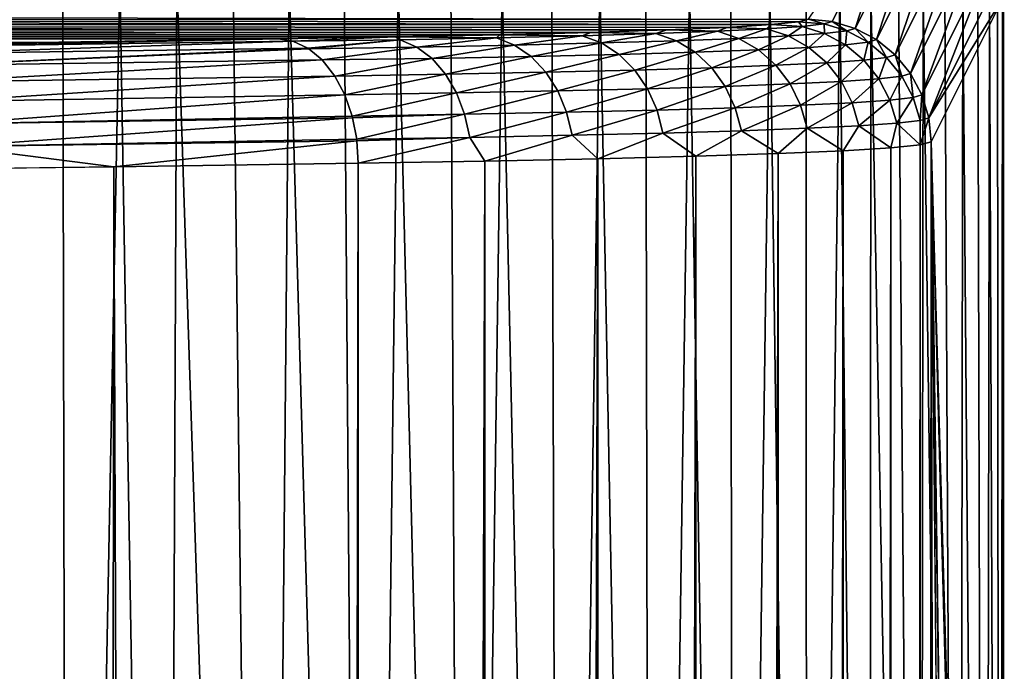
# Model space of a CAD drawing. Header units: metres. Extents: x -24 to 72, y -247 to 22.
# Tile 349 of 573: x 13.08 to 15.48, y -104.26 to -102.67. Entities that reach past the tile are written whole.
import ezdxf

# ---------------------------------------------------------------- set-up
doc = ezdxf.new("R2010")
doc.units = ezdxf.units.M
doc.layers.add('solid_509589_MEDIA_SW0001', color=7, linetype='CONTINUOUS')

msp = doc.modelspace()

# ---------------------------------------------------------------- linework, layer by layer
at = {"layer": 'solid_509589_MEDIA_SW0001'}
for points in [[(15.238311, -102.32135, 304.98764), (15.060992, -102.675232, 284.710022), (15.002814, -102.669525, 284.710449)], [(15.238311, -102.32135, 304.98764), (15.117343, -102.692261, 284.709839), (15.060992, -102.675232, 284.710022)], [(15.238311, -102.32135, 304.98764), (15.294643, -102.338448, 304.987457), (15.117343, -102.692261, 284.709839)], [(15.294643, -102.338448, 304.987457), (15.169283, -102.719971, 284.709869), (15.117343, -102.692261, 284.709839)], [(15.294643, -102.338448, 304.987457), (15.346554, -102.366219, 304.987488), (15.169283, -102.719971, 284.709869)], [(15.346554, -102.366219, 304.987488), (15.214813, -102.757286, 284.710114), (15.169283, -102.719971, 284.709869)], [(15.346554, -102.366219, 304.987488), (15.392043, -102.403587, 304.987732), (15.214813, -102.757286, 284.710114)], [(15.392043, -102.403587, 304.987732), (15.25218, -102.802773, 284.710602), (15.214813, -102.757286, 284.710114)], [(15.392043, -102.403587, 304.987732), (15.429359, -102.44912, 304.98819), (15.25218, -102.802773, 284.710602)], [(15.429359, -102.44912, 304.98819), (15.279945, -102.854683, 284.711243), (15.25218, -102.802773, 284.710602)], [(15.429359, -102.44912, 304.98819), (15.457066, -102.501053, 304.988861), (15.279945, -102.854683, 284.711243)], [(15.457066, -102.501053, 304.988861), (15.297039, -102.911011, 284.712097), (15.279945, -102.854683, 284.711243)], [(15.457066, -102.501053, 304.988861), (15.474094, -102.557404, 304.989716), (15.297039, -102.911011, 284.712097)], [(4.398069, -109.129128, 307.555481), (13.193986, -109.144798, 307.521729), (6.77066, -102.571289, 307.311066)], [(13.193986, -109.144798, 307.521729), (13.180353, -102.575073, 307.311127), (6.77066, -102.571289, 307.311066)], [(13.193986, -109.144798, 307.521729), (13.319977, -102.570686, 307.306213), (13.180353, -102.575073, 307.311127)], [(13.193986, -109.144798, 307.521729), (13.43117, -109.128555, 307.507599), (13.319977, -102.570686, 307.306213)], [(13.43117, -109.128555, 307.507599), (13.459081, -102.57093, 307.293488), (13.319977, -102.570686, 307.306213)], [(13.43117, -109.128555, 307.507599), (13.674534, -109.128365, 307.46759), (13.459081, -102.57093, 307.293488)], [(13.674534, -109.128365, 307.46759), (13.597153, -102.571335, 307.272308), (13.459081, -102.57093, 307.293488)], [(13.674534, -109.128365, 307.46759), (13.733685, -102.571907, 307.242828), (13.597153, -102.571335, 307.272308)], [(13.674534, -109.128365, 307.46759), (13.919849, -109.129066, 307.399231), (13.733685, -102.571907, 307.242828)], [(13.919849, -109.129066, 307.399231), (13.868176, -102.572639, 307.205078), (13.733685, -102.571907, 307.242828)], [(13.919849, -109.129066, 307.399231), (14.000132, -102.573524, 307.159271), (13.868176, -102.572639, 307.205078)], [(13.919849, -109.129066, 307.399231), (14.162276, -109.130699, 307.30127), (14.000132, -102.573524, 307.159271)], [(14.162276, -109.130699, 307.30127), (14.129061, -102.574562, 307.105499), (14.000132, -102.573524, 307.159271)], [(14.162276, -109.130699, 307.30127), (14.254489, -102.575752, 307.044037), (14.129061, -102.574562, 307.105499)], [(14.162276, -109.130699, 307.30127), (14.39656, -109.13327, 307.173615), (14.254489, -102.575752, 307.044037)], [(14.39656, -109.13327, 307.173615), (14.375956, -102.577087, 306.975067), (14.254489, -102.575752, 307.044037)], [(14.39656, -109.13327, 307.173615), (14.493011, -102.578568, 306.898834), (14.375956, -102.577087, 306.975067)], [(14.39656, -109.13327, 307.173615), (14.617349, -109.136734, 307.017426), (14.493011, -102.578568, 306.898834)], [(14.617349, -109.136734, 307.017426), (14.605225, -102.580177, 306.815643), (14.493011, -102.578568, 306.898834)], [(15.474094, -102.557404, 304.989716), (15.47979, -102.615578, 304.990662), (15.297039, -102.911011, 284.712097)], [(14.617349, -109.136734, 307.017426), (14.71218, -102.581924, 306.7258), (14.605225, -102.580177, 306.815643)], [(14.617349, -109.136734, 307.017426), (14.819567, -109.141029, 306.835083), (14.71218, -102.581924, 306.7258)], [(14.819567, -109.141029, 306.835083), (14.813484, -102.583786, 306.629639), (14.71218, -102.581924, 306.7258)], [(14.819567, -109.141029, 306.835083), (14.908763, -102.58577, 306.527496), (14.813484, -102.583786, 306.629639)], [(14.819567, -109.141029, 306.835083), (14.998778, -109.146027, 306.630157), (14.908763, -102.58577, 306.527496)], [(14.998778, -109.146027, 306.630157), (14.997663, -102.587852, 306.419739), (14.908763, -102.58577, 306.527496)], [(14.998778, -109.146027, 306.630157), (15.079857, -102.590042, 306.306793), (14.997663, -102.587852, 306.419739)], [(14.998778, -109.146027, 306.630157), (15.15151, -109.151604, 306.407196), (15.079857, -102.590042, 306.306793)], [(15.15151, -109.151604, 306.407196), (15.155041, -102.592331, 306.189087), (15.079857, -102.590042, 306.306793)], [(15.15151, -109.151604, 306.407196), (15.275466, -109.157585, 306.171265), (15.155041, -102.592331, 306.189087)], [(15.275466, -109.157585, 306.171265), (15.222939, -102.594696, 306.067017), (15.155041, -102.592331, 306.189087)], [(15.275466, -109.157585, 306.171265), (15.2833, -102.597137, 305.941071), (15.222939, -102.594696, 306.067017)], [(15.275466, -109.157585, 306.171265), (15.369623, -109.163811, 305.927765), (15.2833, -102.597137, 305.941071)], [(15.369623, -109.163811, 305.927765), (15.335902, -102.599648, 305.811676), (15.2833, -102.597137, 305.941071)], [(15.369623, -109.163811, 305.927765), (15.38055, -102.602219, 305.679321), (15.335902, -102.599648, 305.811676)], [(15.369623, -109.163811, 305.927765), (15.434195, -109.17012, 305.681946), (15.38055, -102.602219, 305.679321)], [(15.434195, -109.17012, 305.681946), (15.41708, -102.604836, 305.544525), (15.38055, -102.602219, 305.679321)], [(15.47979, -102.615578, 304.990662), (15.302803, -102.969528, 284.713043), (15.297039, -102.911011, 284.712097)], [(15.480636, -109.194611, 305.202423), (15.302803, -102.969528, 284.713043), (15.47979, -102.615578, 304.990662)], [(15.434195, -109.17012, 305.681946), (15.445356, -102.607491, 305.407745), (15.41708, -102.604836, 305.544525)], [(15.434195, -109.17012, 305.681946), (15.470478, -109.176346, 305.438538), (15.445356, -102.607491, 305.407745)], [(15.470478, -109.176346, 305.438538), (15.465276, -102.610168, 305.269501), (15.445356, -102.607491, 305.407745)], [(15.470478, -109.176346, 305.438538), (15.476765, -102.612869, 305.13031), (15.465276, -102.610168, 305.269501)], [(15.470478, -109.176346, 305.438538), (15.480636, -109.194611, 305.202423), (15.476765, -102.612869, 305.13031)], [(15.480636, -109.194611, 305.202423), (15.47979, -102.615578, 304.990662), (15.476765, -102.612869, 305.13031)], [(8.464788, -102.685417, 283.80014), (9.10041, -102.672661, 284.530792), (14.911901, -102.683197, 283.927063)], [(9.10041, -102.672661, 284.530792), (9.673038, -102.659035, 285.311584), (15.002814, -102.669525, 284.710449)], [(9.10041, -102.672661, 284.530792), (15.002814, -102.669525, 284.710449), (14.978333, -102.676399, 284.316711)], [(9.10041, -102.672661, 284.530792), (14.978333, -102.676399, 284.316711), (14.911901, -102.683197, 283.927063)], [(15.040954, -102.681442, 284.353912), (14.978333, -102.676399, 284.316711), (15.002814, -102.669525, 284.710449)], [(15.040954, -102.681442, 284.353912), (15.002814, -102.669525, 284.710449), (15.060992, -102.675232, 284.710022)], [(15.097004, -102.69857, 284.348389), (15.040954, -102.681442, 284.353912), (15.060992, -102.675232, 284.710022)], [(15.097004, -102.69857, 284.348389), (15.060992, -102.675232, 284.710022), (15.117343, -102.692261, 284.709839)], [(7.023005, -102.707947, 282.509552), (7.770691, -102.697205, 283.124817), (14.470951, -102.702324, 282.831512)], [(7.770691, -102.697205, 283.124817), (8.464788, -102.685417, 283.80014), (14.656775, -102.696236, 283.180298)], [(7.770691, -102.697205, 283.124817), (14.656775, -102.696236, 283.180298), (14.470951, -102.702324, 282.831512)], [(8.464788, -102.685417, 283.80014), (14.911901, -102.683197, 283.927063), (14.80433, -102.689835, 283.546936)], [(8.464788, -102.685417, 283.80014), (14.80433, -102.689835, 283.546936), (14.656775, -102.696236, 283.180298)], [(14.630346, -102.705147, 282.995972), (14.470951, -102.702324, 282.831512), (14.656775, -102.696236, 283.180298)], [(14.781004, -102.699509, 283.319275), (14.630346, -102.705147, 282.995972), (14.656775, -102.696236, 283.180298)], [(14.68024, -102.722633, 282.970093), (14.630346, -102.705147, 282.995972), (14.781004, -102.699509, 283.319275)], [(14.781004, -102.699509, 283.319275), (14.656775, -102.696236, 283.180298), (14.80433, -102.689835, 283.546936)], [(14.68024, -102.722633, 282.970093), (14.781004, -102.699509, 283.319275), (14.833157, -102.716904, 283.298218)], [(14.900326, -102.693642, 283.655396), (14.781004, -102.699509, 283.319275), (14.80433, -102.689835, 283.546936)], [(14.833157, -102.716904, 283.298218), (14.781004, -102.699509, 283.319275), (14.900326, -102.693642, 283.655396)], [(14.900326, -102.693642, 283.655396), (14.80433, -102.689835, 283.546936), (14.911901, -102.683197, 283.927063)], [(14.833157, -102.716904, 283.298218), (14.900326, -102.693642, 283.655396), (14.954268, -102.710945, 283.639404)], [(14.987237, -102.687599, 284.001312), (14.900326, -102.693642, 283.655396), (14.911901, -102.683197, 283.927063)], [(14.954268, -102.710945, 283.639404), (14.900326, -102.693642, 283.655396), (14.987237, -102.687599, 284.001312)], [(14.987237, -102.687599, 284.001312), (14.911901, -102.683197, 283.927063), (14.978333, -102.676399, 284.316711)], [(14.954268, -102.710945, 283.639404), (14.987237, -102.687599, 284.001312), (15.042481, -102.704819, 283.990509)], [(15.040954, -102.681442, 284.353912), (14.987237, -102.687599, 284.001312), (14.978333, -102.676399, 284.316711)], [(15.042481, -102.704819, 283.990509), (14.987237, -102.687599, 284.001312), (15.040954, -102.681442, 284.353912)], [(15.042481, -102.704819, 283.990509), (15.040954, -102.681442, 284.353912), (15.097004, -102.69857, 284.348389)], [(15.042481, -102.704819, 283.990509), (15.097004, -102.69857, 284.348389), (15.093402, -102.732697, 283.980743)], [(15.097004, -102.69857, 284.348389), (15.148667, -102.726364, 284.343506), (15.093402, -102.732697, 283.980743)], [(15.097004, -102.69857, 284.348389), (15.117343, -102.692261, 284.709839), (15.148667, -102.726364, 284.343506)], [(15.148667, -102.726364, 284.343506), (15.117343, -102.692261, 284.709839), (15.169283, -102.719971, 284.709869)], [(5.387287, -102.725998, 281.475311), (6.226653, -102.71756, 281.958405), (13.707651, -102.71804, 281.931122)], [(5.387287, -102.725998, 281.475311), (13.707651, -102.71804, 281.931122), (13.11706, -102.726578, 281.441864)], [(6.226653, -102.71756, 281.958405), (7.023005, -102.707947, 282.509552), (13.993414, -102.713295, 282.203156)], [(6.226653, -102.71756, 281.958405), (13.993414, -102.713295, 282.203156), (13.707651, -102.71804, 281.931122)], [(7.023005, -102.707947, 282.509552), (14.470951, -102.702324, 282.831512), (14.249045, -102.708031, 282.504639)], [(7.023005, -102.707947, 282.509552), (14.249045, -102.708031, 282.504639), (13.993414, -102.713295, 282.203156)], [(12.768805, -102.737587, 281.098419), (13.11706, -102.726578, 281.441864), (13.707651, -102.71804, 281.931122)], [(12.768805, -102.737587, 281.098419), (13.707651, -102.71804, 281.931122), (13.743204, -102.723793, 281.889648)], [(12.802932, -102.754433, 281.054443), (12.768805, -102.737587, 281.098419), (13.743204, -102.723793, 281.889648)], [(12.802932, -102.754433, 281.054443), (13.743204, -102.723793, 281.889648), (13.77952, -102.740631, 281.847473)], [(13.743204, -102.723793, 281.889648), (13.707651, -102.71804, 281.931122), (13.993414, -102.713295, 282.203156)], [(14.005266, -102.720238, 282.131439), (13.743204, -102.723793, 281.889648), (13.993414, -102.713295, 282.203156)], [(13.77952, -102.740631, 281.847473), (13.743204, -102.723793, 281.889648), (14.005266, -102.720238, 282.131439)], [(13.77952, -102.740631, 281.847473), (14.005266, -102.720238, 282.131439), (13.782087, -102.742279, 281.844513)], [(13.782087, -102.742279, 281.844513), (14.005266, -102.720238, 282.131439), (14.045786, -102.737946, 282.09256)], [(14.240722, -102.715561, 282.399384), (13.993414, -102.713295, 282.203156), (14.249045, -102.708031, 282.504639)], [(14.240722, -102.715561, 282.399384), (14.005266, -102.720238, 282.131439), (13.993414, -102.713295, 282.203156)], [(14.045786, -102.737946, 282.09256), (14.005266, -102.720238, 282.131439), (14.240722, -102.715561, 282.399384)], [(14.045786, -102.737946, 282.09256), (14.240722, -102.715561, 282.399384), (14.284773, -102.7332, 282.364532)], [(14.44971, -102.710518, 282.688416), (14.240722, -102.715561, 282.399384), (14.249045, -102.708031, 282.504639)], [(14.284773, -102.7332, 282.364532), (14.240722, -102.715561, 282.399384), (14.44971, -102.710518, 282.688416)], [(14.44971, -102.710518, 282.688416), (14.249045, -102.708031, 282.504639), (14.470951, -102.702324, 282.831512)], [(14.284773, -102.7332, 282.364532), (14.44971, -102.710518, 282.688416), (14.496894, -102.728081, 282.657898)], [(14.630346, -102.705147, 282.995972), (14.44971, -102.710518, 282.688416), (14.470951, -102.702324, 282.831512)], [(14.496894, -102.728081, 282.657898), (14.44971, -102.710518, 282.688416), (14.630346, -102.705147, 282.995972)], [(14.496894, -102.728081, 282.657898), (14.630346, -102.705147, 282.995972), (14.68024, -102.722633, 282.970093)], [(14.496894, -102.728081, 282.657898), (14.68024, -102.722633, 282.970093), (14.540386, -102.756279, 282.630005)], [(14.68024, -102.722633, 282.970093), (14.726228, -102.750755, 282.946411), (14.540386, -102.756279, 282.630005)], [(14.68024, -102.722633, 282.970093), (14.833157, -102.716904, 283.298218), (14.726228, -102.750755, 282.946411)], [(14.833157, -102.716904, 283.298218), (14.881227, -102.744949, 283.279053), (14.726228, -102.750755, 282.946411)], [(14.833157, -102.716904, 283.298218), (14.954268, -102.710945, 283.639404), (14.881227, -102.744949, 283.279053)], [(14.954268, -102.710945, 283.639404), (15.003987, -102.738914, 283.624847), (14.881227, -102.744949, 283.279053)], [(14.954268, -102.710945, 283.639404), (15.042481, -102.704819, 283.990509), (15.003987, -102.738914, 283.624847)], [(15.042481, -102.704819, 283.990509), (15.093402, -102.732697, 283.980743), (15.003987, -102.738914, 283.624847)], [(15.148667, -102.726364, 284.343506), (15.169283, -102.719971, 284.709869), (15.193983, -102.763786, 284.339447)], [(15.193983, -102.763786, 284.339447), (15.169283, -102.719971, 284.709869), (15.214813, -102.757286, 284.710114)], [(4.510798, -102.733185, 281.063629), (5.387287, -102.725998, 281.475311), (13.11706, -102.726578, 281.441864)], [(4.510798, -102.733185, 281.063629), (13.11706, -102.726578, 281.441864), (12.51838, -102.734711, 280.976105)], [(12.768805, -102.737587, 281.098419), (12.51838, -102.734711, 280.976105), (13.11706, -102.726578, 281.441864)], [(12.802932, -102.754433, 281.054443), (13.77952, -102.740631, 281.847473), (12.835768, -102.783051, 281.012329)], [(12.835768, -102.783051, 281.012329), (13.77952, -102.740631, 281.847473), (13.782087, -102.742279, 281.844513)], [(12.835768, -102.783051, 281.012329), (13.782087, -102.742279, 281.844513), (13.814426, -102.769196, 281.807159)], [(13.782087, -102.742279, 281.844513), (14.045786, -102.737946, 282.09256), (13.814426, -102.769196, 281.807159)], [(14.045786, -102.737946, 282.09256), (14.083136, -102.766281, 282.056976), (13.814426, -102.769196, 281.807159)], [(14.045786, -102.737946, 282.09256), (14.284773, -102.7332, 282.364532), (14.083136, -102.766281, 282.056976)], [(14.284773, -102.7332, 282.364532), (14.325376, -102.761467, 282.332611), (14.083136, -102.766281, 282.056976)], [(14.284773, -102.7332, 282.364532), (14.496894, -102.728081, 282.657898), (14.325376, -102.761467, 282.332611)], [(14.496894, -102.728081, 282.657898), (14.540386, -102.756279, 282.630005), (14.325376, -102.761467, 282.332611)], [(14.726228, -102.750755, 282.946411), (14.881227, -102.744949, 283.279053), (14.766666, -102.788574, 282.925842)], [(14.881227, -102.744949, 283.279053), (14.92347, -102.782669, 283.26239), (14.766666, -102.788574, 282.925842)], [(14.881227, -102.744949, 283.279053), (15.003987, -102.738914, 283.624847), (14.92347, -102.782669, 283.26239)], [(15.003987, -102.738914, 283.624847), (15.047652, -102.776535, 283.612305), (14.92347, -102.782669, 283.26239)], [(15.003987, -102.738914, 283.624847), (15.093402, -102.732697, 283.980743), (15.047652, -102.776535, 283.612305)], [(15.093402, -102.732697, 283.980743), (15.138095, -102.770226, 283.972382), (15.047652, -102.776535, 283.612305)], [(15.093402, -102.732697, 283.980743), (15.148667, -102.726364, 284.343506), (15.138095, -102.770226, 283.972382)], [(15.148667, -102.726364, 284.343506), (15.193983, -102.763786, 284.339447), (15.138095, -102.770226, 283.972382)], [(12.835768, -102.783051, 281.012329), (13.814426, -102.769196, 281.807159), (12.865073, -102.822739, 280.975006)], [(12.865073, -102.822739, 280.975006), (13.814426, -102.769196, 281.807159), (13.845605, -102.808838, 281.771362)], [(14.083136, -102.766281, 282.056976), (13.845605, -102.808838, 281.771362), (13.814426, -102.769196, 281.807159)], [(14.083136, -102.766281, 282.056976), (14.116038, -102.804375, 282.025818), (13.845605, -102.808838, 281.771362)], [(14.083136, -102.766281, 282.056976), (14.325376, -102.761467, 282.332611), (14.116038, -102.804375, 282.025818)], [(14.325376, -102.761467, 282.332611), (14.361124, -102.799477, 282.304749), (14.116038, -102.804375, 282.025818)], [(14.325376, -102.761467, 282.332611), (14.540386, -102.756279, 282.630005), (14.361124, -102.799477, 282.304749)], [(14.540386, -102.756279, 282.630005), (14.578653, -102.794189, 282.605682), (14.361124, -102.799477, 282.304749)], [(14.540386, -102.756279, 282.630005), (14.726228, -102.750755, 282.946411), (14.578653, -102.794189, 282.605682)], [(14.726228, -102.750755, 282.946411), (14.766666, -102.788574, 282.925842), (14.578653, -102.794189, 282.605682)], [(15.047652, -102.776535, 283.612305), (15.138095, -102.770226, 283.972382), (15.08334, -102.822121, 283.602295)], [(15.138095, -102.770226, 283.972382), (15.174672, -102.815773, 283.96582), (15.08334, -102.822121, 283.602295)], [(15.138095, -102.770226, 283.972382), (15.193983, -102.763786, 284.339447), (15.174672, -102.815773, 283.96582)], [(15.193983, -102.763786, 284.339447), (15.231122, -102.809311, 284.336365), (15.174672, -102.815773, 283.96582)], [(15.193983, -102.763786, 284.339447), (15.214813, -102.757286, 284.710114), (15.231122, -102.809311, 284.336365)], [(15.231122, -102.809311, 284.336365), (15.214813, -102.757286, 284.710114), (15.25218, -102.802773, 284.710602)], [(14.361124, -102.799477, 282.304749), (14.578653, -102.794189, 282.605682), (14.390179, -102.845161, 282.282379)], [(14.578653, -102.794189, 282.605682), (14.609798, -102.839859, 282.586121), (14.390179, -102.845161, 282.282379)], [(14.578653, -102.794189, 282.605682), (14.766666, -102.788574, 282.925842), (14.609798, -102.839859, 282.586121)], [(14.766666, -102.788574, 282.925842), (14.799625, -102.834213, 282.909332), (14.609798, -102.839859, 282.586121)], [(14.766666, -102.788574, 282.925842), (14.92347, -102.782669, 283.26239), (14.799625, -102.834213, 282.909332)], [(14.92347, -102.782669, 283.26239), (14.957948, -102.828285, 283.249084), (14.799625, -102.834213, 282.909332)], [(14.92347, -102.782669, 283.26239), (15.047652, -102.776535, 283.612305), (14.957948, -102.828285, 283.249084)], [(15.047652, -102.776535, 283.612305), (15.08334, -102.822121, 283.602295), (14.957948, -102.828285, 283.249084)], [(12.865073, -102.822739, 280.975006), (13.845605, -102.808838, 281.771362), (12.888865, -102.871315, 280.944977)], [(12.888865, -102.871315, 280.944977), (13.845605, -102.808838, 281.771362), (13.869724, -102.854561, 281.743958)], [(14.116038, -102.804375, 282.025818), (13.869724, -102.854561, 281.743958), (13.845605, -102.808838, 281.771362)], [(14.116038, -102.804375, 282.025818), (14.142744, -102.850075, 282.000793), (13.869724, -102.854561, 281.743958)], [(14.116038, -102.804375, 282.025818), (14.361124, -102.799477, 282.304749), (14.142744, -102.850075, 282.000793)], [(14.361124, -102.799477, 282.304749), (14.390179, -102.845161, 282.282379), (14.142744, -102.850075, 282.000793)], [(15.08334, -102.822121, 283.602295), (15.174672, -102.815773, 283.96582), (15.109918, -102.874161, 283.595184)], [(15.174672, -102.815773, 283.96582), (15.201893, -102.867775, 283.961243), (15.109918, -102.874161, 283.595184)], [(15.174672, -102.815773, 283.96582), (15.231122, -102.809311, 284.336365), (15.201893, -102.867775, 283.961243)], [(15.231122, -102.809311, 284.336365), (15.258739, -102.861259, 284.334412), (15.201893, -102.867775, 283.961243)], [(15.231122, -102.809311, 284.336365), (15.25218, -102.802773, 284.710602), (15.258739, -102.861259, 284.334412)], [(15.258739, -102.861259, 284.334412), (15.25218, -102.802773, 284.710602), (15.279945, -102.854683, 284.711243)], [(14.390179, -102.845161, 282.282379), (14.609798, -102.839859, 282.586121), (14.411883, -102.897362, 282.265961)], [(14.609798, -102.839859, 282.586121), (14.633047, -102.892021, 282.571869), (14.411883, -102.897362, 282.265961)], [(14.609798, -102.839859, 282.586121), (14.799625, -102.834213, 282.909332), (14.633047, -102.892021, 282.571869)], [(14.799625, -102.834213, 282.909332), (14.824208, -102.886345, 282.897339), (14.633047, -102.892021, 282.571869)], [(14.799625, -102.834213, 282.909332), (14.957948, -102.828285, 283.249084), (14.824208, -102.886345, 282.897339)], [(14.957948, -102.828285, 283.249084), (14.983644, -102.880371, 283.239471), (14.824208, -102.886345, 282.897339)], [(14.957948, -102.828285, 283.249084), (15.08334, -102.822121, 283.602295), (14.983644, -102.880371, 283.239471)], [(15.08334, -102.822121, 283.602295), (15.109918, -102.874161, 283.595184), (14.983644, -102.880371, 283.239471)], [(12.888865, -102.871315, 280.944977), (13.869724, -102.854561, 281.743958), (12.905847, -102.925499, 280.923889)], [(12.905847, -102.925499, 280.923889), (13.869724, -102.854561, 281.743958), (13.88777, -102.90683, 281.723755)], [(14.142744, -102.850075, 282.000793), (13.88777, -102.90683, 281.723755), (13.869724, -102.854561, 281.743958)], [(14.142744, -102.850075, 282.000793), (14.162709, -102.902313, 281.982422), (13.88777, -102.90683, 281.723755)], [(14.142744, -102.850075, 282.000793), (14.390179, -102.845161, 282.282379), (14.162709, -102.902313, 281.982422)], [(14.390179, -102.845161, 282.282379), (14.411883, -102.897362, 282.265961), (14.162709, -102.902313, 281.982422)], [(15.109918, -102.874161, 283.595184), (15.201893, -102.867775, 283.961243), (15.126281, -102.930573, 283.591217)], [(15.201893, -102.867775, 283.961243), (15.218651, -102.924156, 283.958862), (15.126281, -102.930573, 283.591217)], [(15.201893, -102.867775, 283.961243), (15.258739, -102.861259, 284.334412), (15.218651, -102.924156, 283.958862)], [(15.258739, -102.861259, 284.334412), (15.275742, -102.91761, 284.333618), (15.218651, -102.924156, 283.958862)], [(15.258739, -102.861259, 284.334412), (15.279945, -102.854683, 284.711243), (15.275742, -102.91761, 284.333618)], [(15.275742, -102.91761, 284.333618), (15.279945, -102.854683, 284.711243), (15.297039, -102.911011, 284.712097)], [(14.411883, -102.897362, 282.265961), (14.633047, -102.892021, 282.571869), (14.425246, -102.953873, 282.256287)], [(14.633047, -102.892021, 282.571869), (14.647361, -102.948509, 282.563507), (14.425246, -102.953873, 282.256287)], [(14.633047, -102.892021, 282.571869), (14.824208, -102.886345, 282.897339), (14.647361, -102.948509, 282.563507)], [(14.824208, -102.886345, 282.897339), (14.839343, -102.942802, 282.890381), (14.647361, -102.948509, 282.563507)], [(14.824208, -102.886345, 282.897339), (14.983644, -102.880371, 283.239471), (14.839343, -102.942802, 282.890381)], [(14.983644, -102.880371, 283.239471), (14.999464, -102.936806, 283.233978), (14.839343, -102.942802, 282.890381)], [(14.983644, -102.880371, 283.239471), (15.109918, -102.874161, 283.595184), (14.999464, -102.936806, 283.233978)], [(15.109918, -102.874161, 283.595184), (15.126281, -102.930573, 283.591217), (14.999464, -102.936806, 283.233978)], [(12.905847, -102.925499, 280.923889), (13.88777, -102.90683, 281.723755), (13.888981, -102.911453, 281.722443)], [(12.905847, -102.925499, 280.923889), (13.888981, -102.911453, 281.722443), (12.91562, -102.981606, 280.912201)], [(12.91562, -102.981606, 280.912201), (13.888981, -102.911453, 281.722443), (13.89888, -102.963379, 281.711761)], [(13.88777, -102.90683, 281.723755), (14.162709, -102.902313, 281.982422), (13.888981, -102.911453, 281.722443)], [(14.162709, -102.902313, 281.982422), (13.89888, -102.963379, 281.711761), (13.888981, -102.911453, 281.722443)], [(14.162709, -102.902313, 281.982422), (14.175001, -102.958847, 281.971527), (13.89888, -102.963379, 281.711761)], [(14.162709, -102.902313, 281.982422), (14.411883, -102.897362, 282.265961), (14.175001, -102.958847, 281.971527)], [(14.411883, -102.897362, 282.265961), (14.425246, -102.953873, 282.256287), (14.175001, -102.958847, 281.971527)], [(15.275742, -102.91761, 284.333618), (15.297039, -102.911011, 284.712097), (15.276281, -102.976967, 284.286865)], [(15.276281, -102.976967, 284.286865), (15.297039, -102.911011, 284.712097), (15.302803, -102.969528, 284.713043)], [(14.839343, -102.942802, 282.890381), (14.999464, -102.936806, 283.233978), (14.928708, -102.998398, 283.058868)], [(14.999464, -102.936806, 283.233978), (15.088161, -102.991486, 283.455017), (14.928708, -102.998398, 283.058868)], [(14.999464, -102.936806, 283.233978), (15.126281, -102.930573, 283.591217), (15.088161, -102.991486, 283.455017)], [(15.126281, -102.930573, 283.591217), (15.204461, -102.984314, 283.865906), (15.088161, -102.991486, 283.455017)], [(15.126281, -102.930573, 283.591217), (15.218651, -102.924156, 283.958862), (15.204461, -102.984314, 283.865906)], [(15.218651, -102.924156, 283.958862), (15.276281, -102.976967, 284.286865), (15.204461, -102.984314, 283.865906)], [(15.218651, -102.924156, 283.958862), (15.275742, -102.91761, 284.333618), (15.276281, -102.976967, 284.286865)], [(12.91562, -102.981606, 280.912201), (13.89888, -102.963379, 281.711761), (13.899396, -102.967537, 281.711243)], [(13.899396, -102.967537, 281.711243), (13.89888, -102.963379, 281.711761), (14.175001, -102.958847, 281.971527)], [(13.899396, -102.967537, 281.711243), (14.175001, -102.958847, 281.971527), (13.902626, -103.021973, 281.708405)], [(14.175001, -102.958847, 281.971527), (14.211938, -103.01683, 282.002869), (13.902626, -103.021973, 281.708405)], [(14.175001, -102.958847, 281.971527), (14.425246, -102.953873, 282.256287), (14.211938, -103.01683, 282.002869)], [(14.425246, -102.953873, 282.256287), (14.488085, -103.011147, 282.328613), (14.211938, -103.01683, 282.002869)], [(14.425246, -102.953873, 282.256287), (14.647361, -102.948509, 282.563507), (14.488085, -103.011147, 282.328613)], [(14.647361, -102.948509, 282.563507), (14.72792, -103.004982, 282.681976), (14.488085, -103.011147, 282.328613)], [(14.647361, -102.948509, 282.563507), (14.839343, -102.942802, 282.890381), (14.72792, -103.004982, 282.681976)], [(14.839343, -102.942802, 282.890381), (14.928708, -102.998398, 283.058868), (14.72792, -103.004982, 282.681976)], [(12.91562, -102.981606, 280.912201), (13.305124, -103.030617, 281.213287), (12.698758, -103.038849, 280.741699)], [(12.91562, -102.981606, 280.912201), (13.899396, -102.967537, 281.711243), (13.305124, -103.030617, 281.213287)], [(13.305124, -103.030617, 281.213287), (13.899396, -102.967537, 281.711243), (13.902626, -103.021973, 281.708405)], [(15.088161, -196.234207, 285.082581), (15.088161, -102.991486, 283.455017), (15.204461, -102.984314, 283.865906)], [(15.089886, -196.234131, 285.087616), (15.088161, -196.234207, 285.082581), (15.204461, -102.984314, 283.865906)], [(15.204461, -196.227036, 285.493469), (15.089886, -196.234131, 285.087616), (15.204461, -102.984314, 283.865906)], [(15.204461, -196.227036, 285.493469), (15.204461, -102.984314, 283.865906), (15.276281, -102.976967, 284.286865)], [(15.20652, -196.226883, 285.502625), (15.204461, -196.227036, 285.493469), (15.276281, -102.976967, 284.286865)], [(15.276281, -196.219696, 285.914398), (15.20652, -196.226883, 285.502625), (15.276281, -102.976967, 284.286865)], [(15.276281, -196.219696, 285.914398), (15.276281, -102.976967, 284.286865), (15.302803, -102.969528, 284.713043)], [(15.277254, -196.219543, 285.922882), (15.276281, -196.219696, 285.914398), (15.302803, -102.969528, 284.713043)], [(15.277254, -196.219543, 285.922882), (15.302803, -102.969528, 284.713043), (15.302803, -196.21225, 286.340607)], [(15.480684, -109.613945, 305.215271), (15.302803, -102.969528, 284.713043), (15.480636, -109.194611, 305.202423)], [(15.481344, -116.18679, 305.405701), (15.48158, -122.309052, 305.53952), (15.302803, -102.969528, 284.713043)], [(15.48158, -195.795273, 306.822205), (15.302803, -102.969528, 284.713043), (15.48158, -122.309052, 305.53952)], [(15.481344, -116.18679, 305.405701), (15.302803, -102.969528, 284.713043), (15.481314, -115.766937, 305.394836)], [(15.480684, -109.613945, 305.215271), (15.481314, -115.766937, 305.394836), (15.302803, -102.969528, 284.713043)], [(15.392191, -196.003754, 296.581421), (15.302803, -196.21225, 286.340607), (15.302803, -102.969528, 284.713043)], [(15.48158, -195.795273, 306.822205), (15.392191, -196.003754, 296.581421), (15.302803, -102.969528, 284.713043)], [(14.211936, -196.259567, 283.630432), (14.211938, -103.01683, 282.002869), (14.488085, -103.011147, 282.328613)], [(14.480867, -196.254044, 283.946716), (14.211936, -196.259567, 283.630432), (14.488085, -103.011147, 282.328613)], [(14.488083, -196.253876, 283.956177), (14.480867, -196.254044, 283.946716), (14.488085, -103.011147, 282.328613)], [(14.488083, -196.253876, 283.956177), (14.488085, -103.011147, 282.328613), (14.72792, -103.004982, 282.681976)], [(14.723833, -196.247833, 284.302765), (14.488083, -196.253876, 283.956177), (14.72792, -103.004982, 282.681976)], [(14.72792, -196.247711, 284.30954), (14.723833, -196.247833, 284.302765), (14.72792, -103.004982, 282.681976)], [(14.72792, -196.247711, 284.30954), (14.72792, -103.004982, 282.681976), (14.928708, -102.998398, 283.058868)], [(14.928166, -196.24115, 284.685272), (14.72792, -196.247711, 284.30954), (14.928708, -102.998398, 283.058868)], [(14.928166, -196.24115, 284.685272), (14.928708, -102.998398, 283.058868), (15.088161, -102.991486, 283.455017)], [(15.088161, -196.234207, 285.082581), (14.928166, -196.24115, 284.685272), (15.088161, -102.991486, 283.455017)], [(13.179606, -200.774048, 282.819275), (12.698758, -103.038849, 280.741699), (13.305124, -103.030617, 281.213287)], [(13.697446, -201.14888, 283.24762), (13.179606, -200.774048, 282.819275), (13.305124, -103.030617, 281.213287)], [(13.697446, -201.14888, 283.24762), (13.305124, -103.030617, 281.213287), (13.902626, -103.021973, 281.708405)], [(13.697446, -201.14888, 283.24762), (13.902626, -103.021973, 281.708405), (13.902626, -196.264709, 283.335968)], [(13.902626, -196.264709, 283.335968), (13.902626, -103.021973, 281.708405), (14.211938, -103.01683, 282.002869)], [(14.204379, -196.259705, 283.622437), (13.902626, -196.264709, 283.335968), (14.211938, -103.01683, 282.002869)], [(14.211936, -196.259567, 283.630432), (14.204379, -196.259705, 283.622437), (14.211938, -103.01683, 282.002869)], [(13.179606, -200.774048, 282.819275), (12.660723, -200.418381, 282.412872), (12.698758, -103.038849, 280.741699)]]:
    msp.add_3dface(points, dxfattribs=at)

doc.saveas('drawing.dxf')
